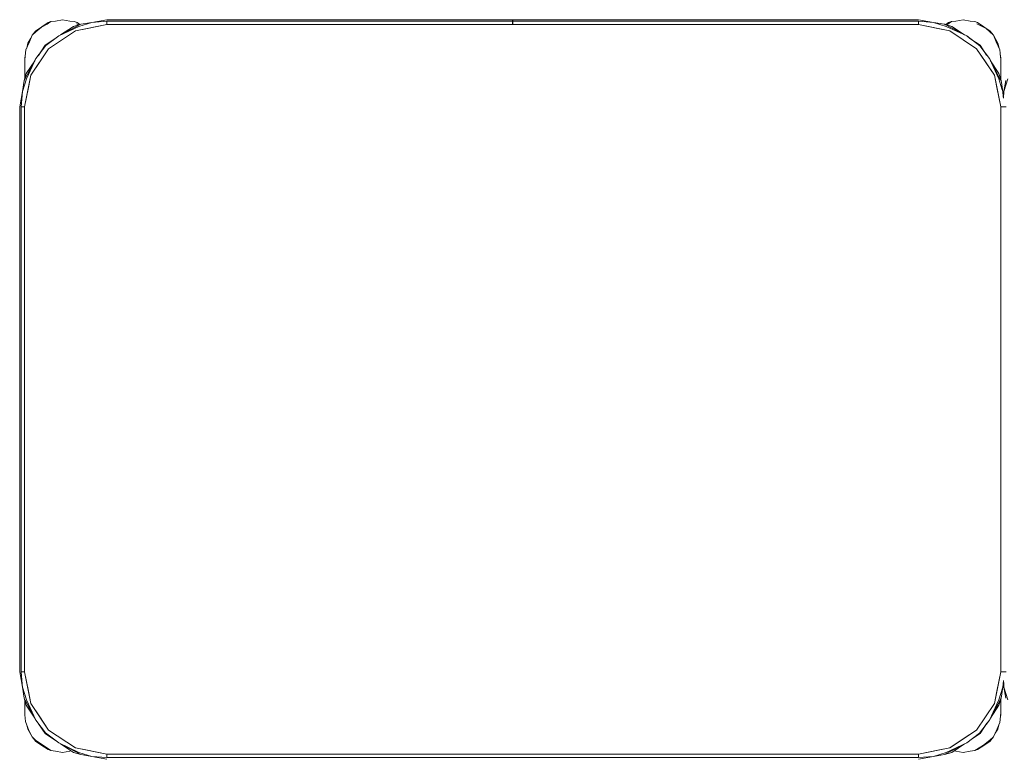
# Model space of a CAD drawing. Header units: millimetres. Extents: x 321 to 585, y -277 to 9.
# Tile 506 of 656: x 338.213 to 339.412, y -118.428 to -117.529. Entities that reach past the tile are written whole.
import ezdxf

# ---------------------------------------------------------------- set-up
doc = ezdxf.new("R2010")
doc.units = ezdxf.units.MM
doc.header["$MEASUREMENT"] = 0
doc.layers.add('IFC-Elemento de mobília-Contorno', color=152, linetype='Continuous', lineweight=5)

msp = doc.modelspace()

# ---------------------------------------------------------------- linework, layer by layer
at = {"layer": 'IFC-Elemento de mobília-Contorno', "color": 7, "lineweight": 5}
for p, q in [((338.2468, -117.5339), (338.2513, -117.5308)), ((338.2479, -117.532), (338.2513, -117.5308)), ((338.2513, -117.5308), (338.2567, -117.5303)), ((338.2567, -117.5303), (338.2655, -117.5285)), ((338.2655, -117.5285), (338.2743, -117.5303)), ((338.2743, -117.5303), (338.2797, -117.5308)), ((338.2797, -117.5308), (338.2831, -117.532)), ((338.2854, -117.5366), (338.3009, -117.5318)), ((338.2875, -117.534), (338.3009, -117.5318)), ((338.3009, -117.5318), (338.3193, -117.5285)), ((338.3009, -117.5318), (338.3193, -117.5303)), ((338.3193, -117.5285), (338.8132, -117.5285)), ((338.3193, -117.5303), (338.8132, -117.5303)), ((338.3193, -117.5345), (338.3193, -117.5303)), ((338.8132, -117.529), (338.8132, -117.5285)), ((338.8132, -117.5303), (338.8132, -117.529)), ((338.8132, -117.5322), (338.8132, -117.5303)), ((338.8134, -117.529), (338.8134, -117.5285)), ((338.8134, -117.5285), (339.3073, -117.5285)), ((338.8134, -117.5303), (338.8134, -117.529)), ((338.8134, -117.5303), (339.3073, -117.5303)), ((338.8134, -117.5322), (338.8134, -117.5303)), ((339.3073, -117.5285), (339.3256, -117.5318)), ((339.3073, -117.5303), (339.3256, -117.5318)), ((339.3073, -117.5345), (339.3073, -117.5303)), ((339.3256, -117.5318), (339.3411, -117.5366)), ((339.3256, -117.5318), (339.339, -117.534)), ((339.3428, -117.5339), (339.3473, -117.5308)), ((339.3439, -117.532), (339.3473, -117.5308)), ((339.3473, -117.5308), (339.3527, -117.5303)), ((339.3527, -117.5303), (339.3615, -117.5285)), ((339.3615, -117.5285), (339.3703, -117.5303)), ((339.3703, -117.5303), (339.3757, -117.5308)), ((339.3757, -117.5308), (339.3791, -117.532)), ((338.2283, -117.5475), (338.233, -117.542)), ((338.2283, -117.5475), (338.233, -117.5434)), ((338.233, -117.542), (338.2404, -117.537)), ((338.233, -117.5434), (338.2397, -117.5375)), ((338.2397, -117.5375), (338.2468, -117.5339)), ((338.2404, -117.537), (338.2479, -117.532)), ((338.2485, -117.5638), (338.281, -117.5421)), ((338.2607, -117.5483), (338.2875, -117.534)), ((338.2607, -117.5483), (338.2854, -117.5366)), ((338.2631, -117.547), (338.2787, -117.5366)), ((338.2787, -117.5366), (338.2875, -117.534)), ((338.281, -117.5421), (338.3193, -117.5345)), ((338.281, -117.5421), (338.2959, -117.5392)), ((338.2824, -117.5336), (338.2847, -117.5348)), ((338.2831, -117.532), (338.2865, -117.5343)), ((338.2959, -117.5392), (338.3193, -117.5345)), ((338.3193, -117.5345), (338.3193, -117.5324)), ((338.3193, -117.5345), (339.3073, -117.5345)), ((338.8132, -117.5345), (338.8132, -117.5322)), ((338.8134, -117.5345), (338.8134, -117.5322)), ((339.3073, -117.5345), (339.3073, -117.5324)), ((339.3073, -117.5345), (339.3306, -117.5392)), ((339.3073, -117.5345), (339.3455, -117.5421)), ((339.3306, -117.5392), (339.3455, -117.5421)), ((339.339, -117.534), (339.3659, -117.5483)), ((339.339, -117.534), (339.3478, -117.5366)), ((339.339, -117.534), (339.3401, -117.5346)), ((339.3404, -117.5344), (339.3439, -117.532)), ((339.3411, -117.5366), (339.3659, -117.5483)), ((339.3413, -117.5347), (339.3428, -117.5339)), ((339.3455, -117.5421), (339.3617, -117.553)), ((339.3455, -117.5421), (339.378, -117.5638)), ((339.3478, -117.5366), (339.3634, -117.547)), ((339.3784, -117.5336), (339.3895, -117.5393)), ((339.3791, -117.532), (339.3866, -117.537)), ((339.3866, -117.537), (339.394, -117.542)), ((339.3895, -117.5393), (339.3987, -117.5475)), ((339.394, -117.542), (339.3987, -117.5475)), ((338.2209, -117.5651), (338.2252, -117.5555)), ((338.223, -117.5569), (338.2269, -117.5511)), ((338.2252, -117.5555), (338.2283, -117.5475)), ((338.2443, -117.5595), (338.2563, -117.5515)), ((338.2452, -117.5598), (338.2607, -117.5483)), ((339.3617, -117.553), (339.378, -117.5638)), ((339.3659, -117.5483), (339.3819, -117.5604)), ((339.3659, -117.5483), (339.3699, -117.5513)), ((339.3697, -117.5512), (339.3822, -117.5595)), ((339.3987, -117.5475), (339.404, -117.5569)), ((339.3987, -117.5475), (339.4018, -117.5555)), ((339.4018, -117.5555), (339.4061, -117.5651)), ((338.2195, -117.5769), (338.2209, -117.5651)), ((338.2218, -117.5632), (338.223, -117.5569)), ((338.2269, -117.5962), (338.2485, -117.5638)), ((338.233, -117.5759), (338.2452, -117.5598)), ((338.236, -117.572), (338.2443, -117.5595)), ((338.2377, -117.58), (338.2485, -117.5638)), ((339.378, -117.5638), (339.3996, -117.5962)), ((339.378, -117.5638), (339.3888, -117.58)), ((339.3819, -117.5604), (339.3935, -117.5759)), ((339.3822, -117.5595), (339.3902, -117.5715)), ((339.404, -117.5569), (339.4053, -117.5632)), ((339.4061, -117.5651), (339.4071, -117.5732)), ((338.2188, -117.6027), (338.233, -117.5759)), ((338.2195, -117.5745), (338.22, -117.5732)), ((338.2195, -117.5745), (338.22, -117.5732)), ((338.2195, -117.5845), (338.2195, -117.5745)), ((338.2195, -117.5793), (338.2195, -117.5769)), ((338.2195, -117.5819), (338.2195, -117.5793)), ((338.2213, -117.5939), (338.2317, -117.5784)), ((338.2214, -117.6007), (338.233, -117.5759)), ((338.233, -117.5759), (338.2361, -117.5718)), ((339.3935, -117.5759), (339.4051, -117.6007)), ((339.3935, -117.5759), (339.4064, -117.6003)), ((339.3948, -117.5784), (339.4052, -117.5939)), ((339.4068, -117.5711), (339.4075, -117.5745)), ((339.4071, -117.5732), (339.4075, -117.5745)), ((339.4071, -117.5732), (339.4075, -117.5745)), ((339.4071, -117.5732), (339.4075, -117.5769)), ((339.4075, -117.5845), (339.4075, -117.5745)), ((339.4075, -117.6019), (339.4075, -117.5745)), ((339.4075, -117.5793), (339.4075, -117.5769)), ((339.4075, -117.5819), (339.4075, -117.5793)), ((338.2195, -117.5845), (338.2195, -117.5819)), ((338.2195, -117.6002), (338.2195, -117.5845)), ((338.2195, -117.5969), (338.2195, -117.5907)), ((338.2269, -117.5962), (338.2377, -117.58)), ((339.3888, -117.58), (339.3996, -117.5962)), ((339.4075, -117.5845), (339.4075, -117.5819)), ((339.4075, -117.6019), (339.4075, -117.5845)), ((339.4075, -117.5969), (339.4075, -117.5907)), ((338.2165, -117.6161), (338.2214, -117.6007)), ((338.2165, -117.6161), (338.2188, -117.6027)), ((338.2188, -117.6027), (338.2213, -117.5939)), ((338.2193, -117.6345), (338.2269, -117.5962)), ((338.2195, -117.6002), (338.2195, -117.5969)), ((338.2239, -117.6111), (338.2269, -117.5962)), ((339.3996, -117.5962), (339.4026, -117.6111)), ((339.3996, -117.5962), (339.4073, -117.6345)), ((339.4051, -117.6007), (339.4089, -117.6127)), ((339.4052, -117.5939), (339.4078, -117.6027)), ((339.4064, -117.6003), (339.4078, -117.6027)), ((339.4075, -117.6019), (339.4075, -117.5969)), ((339.4078, -117.6027), (339.41, -117.6161)), ((339.4113, -117.6161), (339.4162, -117.6007)), ((339.4113, -117.6161), (339.4135, -117.6027)), ((338.2193, -117.6345), (338.2239, -117.6111)), ((339.4026, -117.6111), (339.4073, -117.6345)), ((339.4089, -117.6127), (339.41, -117.6161)), ((338.2133, -117.6345), (338.2165, -117.6161)), ((338.215, -117.6345), (338.2165, -117.6161)), ((339.41, -117.6161), (339.4105, -117.6221)), ((339.41, -117.6161), (339.4106, -117.6198)), ((339.4105, -117.6221), (339.4106, -117.624)), ((339.4106, -117.624), (339.4113, -117.6161)), ((339.4106, -117.6198), (339.4113, -117.6161)), ((338.2133, -118.3225), (338.2133, -117.6345)), ((338.215, -118.3225), (338.215, -117.6345)), ((338.215, -117.6345), (338.2193, -117.6345)), ((338.2171, -117.6345), (338.2193, -117.6345)), ((338.2193, -118.3225), (338.2193, -117.6345)), ((339.4073, -117.6345), (339.4094, -117.6345)), ((339.4073, -118.3225), (339.4073, -117.6345)), ((339.4073, -117.6345), (339.4115, -117.6345)), ((339.4098, -117.6345), (339.414, -117.6345)), ((338.2133, -118.3225), (338.2165, -118.3409)), ((338.215, -118.3225), (338.2162, -118.3374)), ((338.215, -118.3225), (338.2193, -118.3225)), ((338.2171, -118.3225), (338.2193, -118.3225)), ((338.2193, -118.3225), (338.2239, -118.3459)), ((338.2193, -118.3225), (338.2269, -118.3608)), ((339.3996, -118.3608), (339.4073, -118.3225)), ((339.4026, -118.3459), (339.4073, -118.3225)), ((339.4073, -118.3225), (339.4115, -118.3225)), ((339.4073, -118.3225), (339.4094, -118.3225)), ((339.4098, -118.3225), (339.414, -118.3225)), ((339.41, -118.3409), (339.4106, -118.333)), ((339.4106, -118.333), (339.411, -118.3374)), ((338.2162, -118.3374), (338.2165, -118.3409)), ((338.2165, -118.3409), (338.2214, -118.3563)), ((338.2165, -118.3409), (338.2188, -118.3543)), ((338.2239, -118.3459), (338.2269, -118.3608)), ((339.3996, -118.3608), (339.4026, -118.3459)), ((339.4051, -118.3563), (339.41, -118.3409)), ((339.4078, -118.3543), (339.41, -118.3409)), ((339.41, -118.3409), (339.4106, -118.3372)), ((339.4106, -118.3372), (339.4113, -118.3409)), ((339.411, -118.3374), (339.4113, -118.3409)), ((339.4113, -118.3409), (339.4162, -118.3563)), ((339.4113, -118.3409), (339.4135, -118.3543)), ((338.2188, -118.3543), (338.2213, -118.3631)), ((338.2188, -118.3543), (338.2201, -118.3567)), ((338.2195, -118.3646), (338.2195, -118.3568)), ((338.2195, -118.3585), (338.2195, -118.3568)), ((338.2201, -118.3567), (338.233, -118.3811)), ((338.2214, -118.3563), (338.233, -118.3811)), ((339.3935, -118.3811), (339.4078, -118.3543)), ((339.3935, -118.3811), (339.4051, -118.3563)), ((339.4052, -118.3631), (339.4078, -118.3543)), ((339.4075, -118.3547), (339.4078, -118.3543)), ((339.4075, -118.3646), (339.4075, -118.3551)), ((339.4075, -118.3585), (339.4075, -118.3551)), ((339.4075, -118.3745), (339.4075, -118.3551)), ((338.2195, -118.3745), (338.2195, -118.3646)), ((338.2195, -118.367), (338.2195, -118.3646)), ((338.2195, -118.3695), (338.2195, -118.367)), ((338.2195, -118.372), (338.2195, -118.3695)), ((338.2213, -118.3631), (338.2317, -118.3786)), ((338.2269, -118.3608), (338.2377, -118.377)), ((338.2269, -118.3608), (338.2485, -118.3932)), ((339.378, -118.3932), (339.3996, -118.3608)), ((339.3888, -118.377), (339.3996, -118.3608)), ((339.3948, -118.3786), (339.4052, -118.3631)), ((339.4075, -118.3671), (339.4075, -118.3646)), ((339.4075, -118.3745), (339.4075, -118.3646)), ((339.4075, -118.3697), (339.4075, -118.3671)), ((339.4075, -118.3721), (339.4075, -118.3697)), ((338.2195, -118.3745), (338.2205, -118.3829)), ((338.233, -118.3811), (338.2446, -118.3966)), ((338.2377, -118.377), (338.2485, -118.3932)), ((339.378, -118.3932), (339.3888, -118.377)), ((339.3814, -118.3972), (339.3935, -118.3811)), ((339.3904, -118.3852), (339.3935, -118.3811)), ((339.4063, -118.3839), (339.4075, -118.3721)), ((339.407, -118.3772), (339.4075, -118.3745)), ((339.4071, -118.3757), (339.4075, -118.3745)), ((339.4071, -118.3757), (339.4075, -118.3745)), ((338.2205, -118.3829), (338.2245, -118.3939)), ((338.222, -118.3868), (338.223, -118.3921)), ((338.223, -118.3921), (338.2283, -118.4015)), ((338.2245, -118.3939), (338.2283, -118.4015)), ((338.2363, -118.3855), (338.2443, -118.3975)), ((338.2485, -118.3932), (338.281, -118.4149)), ((339.3455, -118.4149), (339.378, -118.3932)), ((339.3617, -118.404), (339.378, -118.3932)), ((339.3822, -118.3975), (339.3905, -118.385)), ((339.3987, -118.4015), (339.4018, -118.3945)), ((339.4007, -118.3971), (339.404, -118.3921)), ((339.4018, -118.3945), (339.4063, -118.3839)), ((339.404, -118.3921), (339.4051, -118.3868)), ((338.2283, -118.4015), (338.2325, -118.4057)), ((338.2283, -118.4015), (338.233, -118.407)), ((338.2325, -118.4057), (338.2446, -118.4137)), ((338.2443, -118.3975), (338.2568, -118.4058)), ((338.2446, -118.3966), (338.2607, -118.4087)), ((338.2566, -118.4057), (338.2607, -118.4087)), ((339.3455, -118.4149), (339.3617, -118.404)), ((339.3659, -118.4087), (339.3814, -118.3972)), ((339.3702, -118.4055), (339.3822, -118.3975)), ((339.3864, -118.4116), (339.394, -118.4057)), ((339.394, -118.4057), (339.3987, -118.4015)), ((339.394, -118.407), (339.3987, -118.4015)), ((338.233, -118.407), (338.2404, -118.412)), ((338.2404, -118.412), (338.2479, -118.417)), ((338.2446, -118.4137), (338.2513, -118.4183)), ((338.2479, -118.417), (338.2513, -118.4183)), ((338.2513, -118.4183), (338.2567, -118.4188)), ((338.2567, -118.4188), (338.2655, -118.4205)), ((338.2607, -118.4087), (338.2854, -118.4204)), ((338.2607, -118.4087), (338.2875, -118.423)), ((338.2631, -118.41), (338.2787, -118.4204)), ((338.2655, -118.4205), (338.2743, -118.4188)), ((338.2743, -118.4188), (338.276, -118.4186)), ((338.281, -118.4149), (338.2959, -118.4178)), ((338.281, -118.4149), (338.3193, -118.4225)), ((338.2959, -118.4178), (338.3193, -118.4225)), ((339.3073, -118.4225), (339.3455, -118.4149)), ((339.3073, -118.4225), (339.3306, -118.4178)), ((339.3306, -118.4178), (339.3455, -118.4149)), ((339.339, -118.423), (339.3659, -118.4087)), ((339.3411, -118.4204), (339.3659, -118.4087)), ((339.3478, -118.4204), (339.3634, -118.41)), ((339.3506, -118.4186), (339.3527, -118.4188)), ((339.3527, -118.4188), (339.3615, -118.4205)), ((339.3615, -118.4205), (339.3703, -118.4188)), ((339.3703, -118.4188), (339.3757, -118.4183)), ((339.3757, -118.4183), (339.3864, -118.4116)), ((339.3757, -118.4183), (339.3791, -118.417)), ((339.3791, -118.417), (339.3866, -118.412)), ((339.3866, -118.412), (339.394, -118.407)), ((338.2787, -118.4204), (338.2875, -118.423)), ((338.2854, -118.4204), (338.3009, -118.4253)), ((338.2875, -118.423), (338.3009, -118.4253)), ((338.3009, -118.4253), (338.3193, -118.4267)), ((338.3009, -118.4253), (338.3193, -118.4285)), ((338.3193, -118.4225), (339.3073, -118.4225)), ((338.3193, -118.4267), (338.3193, -118.4225)), ((338.3193, -118.4246), (338.3193, -118.4225)), ((338.3193, -118.4267), (339.3073, -118.4267)), ((339.3073, -118.4246), (339.3073, -118.4225)), ((339.3073, -118.4267), (339.3073, -118.4225)), ((339.3073, -118.4267), (339.3256, -118.4253)), ((339.3073, -118.4285), (339.3256, -118.4253)), ((339.3256, -118.4253), (339.3411, -118.4204)), ((339.3256, -118.4253), (339.339, -118.423)), ((339.339, -118.423), (339.3478, -118.4204))]:
    msp.add_line(p, q, dxfattribs=at)

doc.saveas('drawing.dxf')
